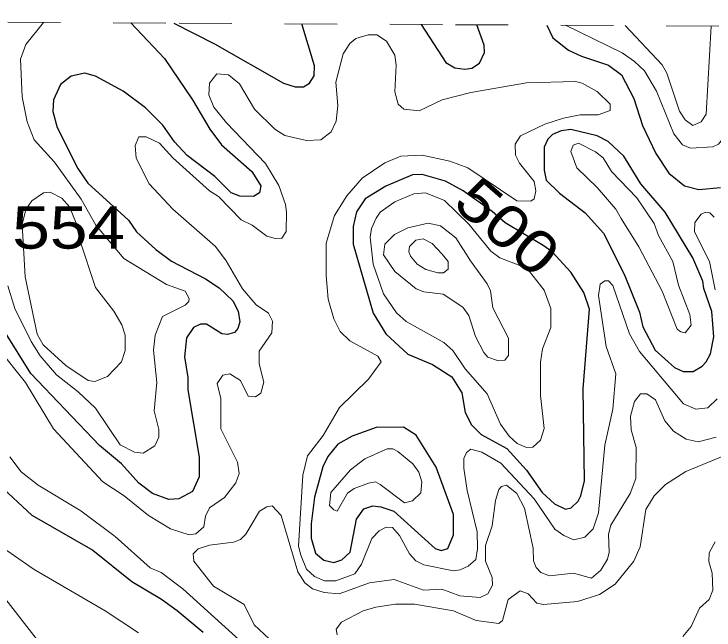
# Model space of a CAD drawing. Extents: x 577 to 602.9, y 7483.8 to 7511.6.
# Drawn here: x 585.755 to 587.083, y 7510.404 to 7511.573 of the extents above; entities that cross this region are included whole.
import ezdxf
from ezdxf.enums import TextEntityAlignment as Align

# ---------------------------------------------------------------- set-up
doc = ezdxf.new("R2010")
doc.units = 0
doc.header["$LTSCALE"] = 0.032
doc.linetypes.add('SHORT_DASHED', pattern=[2.7, 1.5, -1.2])
for name, color, linetype, lineweight in [('1', 7, 'Continuous', 25), ('2', 7, 'Continuous', 13), ('62', 7, 'SHORT_DASHED', 13)]:
    doc.layers.add(name, color=color, linetype=linetype, lineweight=lineweight)
doc.layers.add('61', color=7, linetype='Continuous')

msp = doc.modelspace()

# ---------------------------------------------------------------- linework, layer by layer
at = {"layer": '1'}
for points in [[(585.9767, 7511.556), (586.0406, 7511.4885), (586.0939, 7511.4098), (586.1265, 7511.3541), (586.1488, 7511.3247), (586.206, 7511.2738), (586.2235, 7511.2467), (586.2211, 7511.2332), (586.2092, 7511.2261), (586.1837, 7511.2269), (586.167, 7511.2332), (586.136, 7511.2642), (586.0836, 7511.304), (586.0597, 7511.3302), (586.0374, 7511.362), (586.0048, 7511.3946), (585.9619, 7511.4265), (585.9094, 7511.4551), (585.8895, 7511.4606), (585.8633, 7511.4551), (585.8434, 7511.4392), (585.8299, 7511.4098), (585.8283, 7511.3875), (585.837, 7511.3573), (585.876, 7511.2793), (585.8951, 7511.2515), (585.9722, 7511.1815), (585.9873, 7511.1593), (586.0239, 7511.1259), (586.0541, 7511.1036), (586.1185, 7511.0702), (586.144, 7511.0527), (586.1702, 7511.0281), (586.1806, 7511.009), (586.1837, 7510.9883), (586.1798, 7510.9756), (586.1734, 7510.9684), (586.1599, 7510.9645), (586.1496, 7510.966), (586.1201, 7510.9843), (586.109, 7510.9843), (586.0955, 7510.978), (586.082, 7510.9581), (586.0788, 7510.9223), (586.0851, 7510.8826), (586.0851, 7510.8595), (586.1066, 7510.7315), (586.1066, 7510.6941), (586.0939, 7510.6663), (586.0676, 7510.6527), (586.0486, 7510.6512), (586.0176, 7510.6623), (585.9921, 7510.6822), (585.9587, 7510.7187), (585.9174, 7510.7537), (585.787, 7510.8905), (585.7353, 7510.9724)], [(586.0583, 7511.5555), (586.1354, 7511.5159), (586.2663, 7511.4413), (586.2884, 7511.4346), (586.3045, 7511.4346), (586.3156, 7511.4417), (586.3246, 7511.4555), (586.3254, 7511.4745), (586.3014, 7511.5542)], [(586.5278, 7511.5529), (586.5744, 7511.481), (586.5916, 7511.4708), (586.6106, 7511.4682), (586.6239, 7511.47), (586.6385, 7511.4792), (586.6477, 7511.5), (586.6473, 7511.5137), (586.6332, 7511.5523)], [(586.7664, 7511.5516), (586.7775, 7511.5275), (586.8072, 7511.5044), (586.8318, 7511.4925), (586.8835, 7511.4758), (586.9081, 7511.4575), (586.9312, 7511.4121), (586.9479, 7511.3612), (586.9734, 7511.308), (586.998, 7511.2706), (587.0274, 7511.2467), (587.0545, 7511.2396), (587.0958, 7511.2436)], [(585.7257, 7510.6798), (585.7885, 7510.6217), (585.9046, 7510.5549), (585.9786, 7510.4953), (586.035, 7510.4619), (586.0645, 7510.4404), (586.1138, 7510.3991)]]:
    msp.add_lwpolyline(points, dxfattribs=at)
for points in [[(587.0625, 7511.0654), (587.0433, 7511.11), (586.9908, 7511.1966), (586.9447, 7511.2507), (586.9121, 7511.3032), (586.8827, 7511.331), (586.862, 7511.3414), (586.8119, 7511.3533), (586.7936, 7511.3509), (586.7769, 7511.3438), (586.7682, 7511.335), (586.761, 7511.3199), (586.761, 7511.2762), (586.765, 7511.2571), (586.7905, 7511.2324), (586.839, 7511.1951), (586.874, 7511.1569), (586.9129, 7511.079), (586.9423, 7511.0066), (586.9487, 7510.9788), (586.9718, 7510.935), (587.0083, 7510.9016), (587.025, 7510.8945), (587.0441, 7510.8945), (587.0608, 7510.904), (587.0688, 7510.9128), (587.0767, 7510.9279), (587.0831, 7510.9597), (587.0791, 7511.0082), (587.064, 7511.0519)], [(586.7595, 7511.1333), (586.6873, 7511.1765), (586.6625, 7511.1981), (586.6075, 7511.2369), (586.5742, 7511.2555), (586.5296, 7511.2682), (586.5114, 7511.2674), (586.4605, 7511.2459), (586.4215, 7511.2221), (586.4048, 7511.1974), (586.3984, 7511.1696), (586.3984, 7511.1362), (586.4366, 7511.005), (586.4605, 7510.966), (586.5026, 7510.9271), (586.5495, 7510.9072), (586.5861, 7510.8841), (586.6052, 7510.8539), (586.6115, 7510.8166), (586.6235, 7510.7927), (586.6418, 7510.7744), (586.6903, 7510.7482), (586.7276, 7510.7068), (586.7571, 7510.6647), (586.7809, 7510.6432), (586.8016, 7510.6329), (586.8127, 7510.6353), (586.8255, 7510.648), (586.831, 7510.6583), (586.8374, 7510.6869), (586.835, 7510.8611), (586.8469, 7511.0122), (586.8366, 7511.044), (586.8119, 7511.0829), (586.7761, 7511.1211)], [(586.5564, 7510.7127), (586.5185, 7510.7736), (586.4939, 7510.7887), (586.4422, 7510.7879), (586.3969, 7510.7712), (586.3698, 7510.7561), (586.3507, 7510.7331), (586.3412, 7510.7132), (586.3253, 7510.6559), (586.3189, 7510.605), (586.3189, 7510.578), (586.3269, 7510.5494), (586.3428, 7510.5359), (586.3619, 7510.5319), (586.377, 7510.5366), (586.3929, 7510.551), (586.4048, 7510.6138), (586.4191, 7510.6337), (586.4358, 7510.6392), (586.4509, 7510.6376), (586.4756, 7510.6289), (586.5543, 7510.5581), (586.5654, 7510.5541), (586.5782, 7510.5581), (586.5893, 7510.5844), (586.5893, 7510.6225)]]:
    msp.add_lwpolyline(points, close=True, dxfattribs=at)
at = {"layer": '2'}
for points in [[(585.7432, 7511.0567), (585.7567, 7511.0138), (585.7877, 7510.9509), (585.8044, 7510.9239), (585.8355, 7510.8881), (585.8768, 7510.8555), (585.9094, 7510.8245), (585.9563, 7510.7553), (585.9834, 7510.741), (586.0001, 7510.7394), (586.0223, 7510.7529), (586.0295, 7510.7696), (586.0295, 7510.7839), (586.0207, 7510.8197), (586.0263, 7510.873), (586.0199, 7510.935), (586.0231, 7510.9629), (586.0366, 7510.9986), (586.0796, 7511.0201), (586.0867, 7511.0273), (586.0875, 7511.0328), (586.0796, 7511.0464), (586.0446, 7511.0591), (585.9635, 7511.1084), (585.9102, 7511.172), (585.8824, 7511.2213), (585.8315, 7511.2913), (585.7933, 7511.3342), (585.7798, 7511.3684), (585.7703, 7511.4153), (585.7671, 7511.4869), (585.7774, 7511.5147), (585.8112, 7511.5569)], [(586.8016, 7511.5514), (586.9092, 7511.4993), (586.9328, 7511.4829), (586.9519, 7511.4646), (586.9741, 7511.4265), (587.0075, 7511.3453), (587.0234, 7511.3247), (587.0386, 7511.3183), (587.0815, 7511.3207), (587.0918, 7511.3255), (587.1046, 7511.3414), (587.1276, 7511.432), (587.13, 7511.4996), (587.117, 7511.5496)], [(587.0782, 7511.5498), (587.0688, 7511.3827), (587.0592, 7511.3684), (587.0433, 7511.3612), (587.029, 7511.3716), (587.0179, 7511.3883), (586.994, 7511.4606), (586.9853, 7511.4765), (586.9146, 7511.5507)], [(586.1376, 7511.1314), (586.0565, 7511.2022), (586.0112, 7511.2507), (585.9865, 7511.2992), (585.9849, 7511.3231), (585.9921, 7511.3398), (586.0056, 7511.3398), (586.0311, 7511.3278), (586.0565, 7511.3), (586.1257, 7511.2372), (586.1432, 7511.2261), (586.1861, 7511.1823), (586.2068, 7511.172), (586.2346, 7511.1513), (586.2505, 7511.1465), (586.2633, 7511.1473), (586.2712, 7511.1601), (586.272, 7511.1966), (586.2704, 7511.211), (586.2577, 7511.2475), (586.2322, 7511.2889), (586.1583, 7511.366), (586.1344, 7511.3962), (586.1249, 7511.4193), (586.1257, 7511.4416), (586.14, 7511.4591), (586.1623, 7511.4575), (586.1829, 7511.44), (586.2116, 7511.3923), (586.2497, 7511.3541), (586.2688, 7511.3422), (586.3102, 7511.3326), (586.3372, 7511.3342), (586.3571, 7511.3493), (586.3666, 7511.3692), (586.3698, 7511.3994), (586.3658, 7511.4432), (586.3794, 7511.4972), (586.3921, 7511.5171), (586.404, 7511.5266), (586.4271, 7511.533), (586.4438, 7511.533), (586.4621, 7511.5211), (586.478, 7511.4948), (586.4803, 7511.4758), (586.478, 7511.4249), (586.4843, 7511.4018), (586.4947, 7511.3923), (586.5241, 7511.3891), (586.5678, 7511.4098), (586.6219, 7511.4241), (586.7276, 7511.4424), (586.8207, 7511.4447), (586.8334, 7511.4416), (586.862, 7511.4257), (586.8867, 7511.4018), (586.8867, 7511.3899), (586.8636, 7511.3811), (586.8294, 7511.3811), (586.7976, 7511.3748), (586.7626, 7511.3636), (586.7165, 7511.3414), (586.7062, 7511.3255), (586.707, 7511.3048), (586.7141, 7511.2897), (586.742, 7511.2547), (586.7451, 7511.2372), (586.742, 7511.2221), (586.7356, 7511.2173), (586.7094, 7511.2181), (586.6163, 7511.2809), (586.5821, 7511.2937), (586.5296, 7511.3048), (586.4891, 7511.3032), (586.4589, 7511.2905), (586.4159, 7511.2611), (586.3865, 7511.2277), (586.3635, 7511.1903), (586.3476, 7511.1378), (586.3476, 7511.0766), (586.3515, 7511.0312), (586.3619, 7510.9939), (586.3738, 7510.97), (586.3921, 7510.9525), (586.4454, 7510.9231), (586.4517, 7510.9128), (586.4279, 7510.8794), (586.373, 7510.8261), (586.342, 7510.7728), (586.3118, 7510.7339), (586.303, 7510.6973), (586.2951, 7510.5629), (586.299, 7510.5454), (586.3102, 7510.5192), (586.3253, 7510.5048), (586.3444, 7510.4969), (586.3658, 7510.4969), (586.4016, 7510.5104), (586.4143, 7510.5287), (586.4342, 7510.5772), (586.4477, 7510.5915)], [(587.0855, 7511.0495), (587.0751, 7511.1028), (587.0465, 7511.1593), (587.0473, 7511.1768), (587.0592, 7511.1927), (587.068, 7511.1966), (587.0759, 7511.1951), (587.0839, 7511.1871)], [(585.7233, 7510.939), (585.7766, 7510.873), (585.8299, 7510.7855), (585.9237, 7510.6846), (585.9643, 7510.6583), (586.0104, 7510.6209), (586.0517, 7510.5955), (586.0875, 7510.5844), (586.1003, 7510.586), (586.1154, 7510.5995), (586.1185, 7510.6193), (586.1257, 7510.6353), (586.1543, 7510.6551), (586.1758, 7510.683), (586.1822, 7510.7005), (586.179, 7510.7219), (586.1472, 7510.7855), (586.1472, 7510.8428), (586.1408, 7510.8714), (586.1511, 7510.8873), (586.1647, 7510.8897), (586.1845, 7510.877), (586.1996, 7510.8476), (586.2132, 7510.846), (586.2235, 7510.8531), (586.2291, 7510.8738), (586.2203, 7510.9088), (586.2203, 7510.9326), (586.2442, 7510.9676), (586.2458, 7510.9899), (586.2378, 7511.005), (586.2148, 7511.0209), (586.1885, 7511.0511), (586.1575, 7511.1044), (586.1376, 7511.1314)], [(586.4477, 7510.5915), (586.4613, 7510.5987), (586.4732, 7510.5979), (586.4867, 7510.5828), (586.5058, 7510.5478), (586.5177, 7510.5351), (586.5328, 7510.5271), (586.5893, 7510.516), (586.602, 7510.5176), (586.6171, 7510.5247), (586.6314, 7510.5374), (586.6346, 7510.5573), (586.6338, 7510.5899), (586.6147, 7510.6686), (586.6084, 7510.7108), (586.6084, 7510.7291), (586.6139, 7510.7402), (586.6219, 7510.7466), (586.6426, 7510.741), (586.6791, 7510.7203), (586.742, 7510.6527), (586.7817, 7510.5947), (586.7984, 7510.5828), (586.8175, 7510.5748), (586.8382, 7510.5796), (586.8541, 7510.5955), (586.8644, 7510.6257), (586.8763, 7510.7545), (586.8915, 7510.8229), (586.897, 7510.8897), (586.8787, 7510.9414), (586.8644, 7511.0384), (586.8676, 7511.0599), (586.8763, 7511.0662), (586.8835, 7511.0662), (586.8915, 7511.0575), (586.9233, 7510.966), (586.9423, 7510.9319), (587.0258, 7510.8325), (587.0489, 7510.8229), (587.072, 7510.8253), (587.0894, 7510.842)], [(585.8013, 7510.3816), (585.7392, 7510.4611), (585.655, 7510.5486), (585.6144, 7510.6082), (585.5619, 7510.7092), (585.5301, 7510.7975), (585.5174, 7510.8523), (585.4776, 7510.9493), (585.4784, 7510.966), (585.4927, 7510.9764), (585.5031, 7510.9772), (585.5174, 7510.9684), (585.5389, 7510.9398), (585.5611, 7510.8921), (585.573, 7510.8547), (585.5897, 7510.8205), (585.616, 7510.7506), (585.6581, 7510.671), (585.7122, 7510.5836), (585.7416, 7510.5541), (585.7933, 7510.5184), (585.9277, 7510.4396), (585.9913, 7510.3983)], [(587.0879, 7510.7696), (587.0537, 7510.7609), (587.0306, 7510.7657), (587.0068, 7510.7808), (586.9901, 7510.8006), (586.9726, 7510.8404), (586.9559, 7510.8515), (586.9439, 7510.8515), (586.9328, 7510.8372), (586.9248, 7510.8094), (586.9264, 7510.7832), (586.936, 7510.7498), (586.9352, 7510.6909), (586.9241, 7510.6623), (586.8875, 7510.6026), (586.8835, 7510.5852), (586.8843, 7510.551), (586.8811, 7510.5382), (586.8684, 7510.5168), (586.8509, 7510.5017), (586.8167, 7510.5112), (586.7714, 7510.5064), (586.7547, 7510.5128), (586.7459, 7510.5223)], [(586.2156, 7510.3546), (586.0756, 7510.4818), (586.0343, 7510.5128), (586.0136, 7510.5215), (585.9468, 7510.5812), (585.8816, 7510.6297), (585.8005, 7510.6782), (585.7687, 7510.7036), (585.7472, 7510.7323)], [(587.1054, 7510.7354), (587.0298, 7510.7044), (586.9916, 7510.6798), (586.9702, 7510.6583), (586.9543, 7510.6321), (586.9431, 7510.5613), (586.9312, 7510.5343), (586.8962, 7510.4905), (586.866, 7510.4707), (586.8247, 7510.4579), (586.7602, 7510.4516), (586.7475, 7510.4547), (586.7308, 7510.4722), (586.7157, 7510.4778), (586.6927, 7510.4611), (586.6823, 7510.4213), (586.6752, 7510.4158), (586.6322, 7510.4213), (586.5893, 7510.4396), (586.5153, 7510.4524), (586.4788, 7510.4524), (586.4414, 7510.4468), (586.4175, 7510.4396), (586.3762, 7510.4182), (586.3666, 7510.4054), (586.3682, 7510.3943)], [(586.7459, 7510.5223), (586.7412, 7510.5351), (586.7404, 7510.5589), (586.7237, 7510.6345), (586.7094, 7510.6623), (586.6895, 7510.6782), (586.6799, 7510.6758), (586.6752, 7510.6702), (586.6688, 7510.6496), (586.6624, 7510.6011), (586.6497, 7510.5637), (586.6497, 7510.5343), (586.6624, 7510.5033), (586.6632, 7510.4889), (586.6545, 7510.4722), (586.6394, 7510.4651), (586.6012, 7510.4683), (586.567, 7510.481), (586.532, 7510.4794), (586.4764, 7510.4993), (586.4295, 7510.4929), (586.3722, 7510.4722), (586.3436, 7510.4746), (586.3213, 7510.4818), (586.307, 7510.4929), (586.2935, 7510.5136), (586.2617, 7510.6209), (586.245, 7510.6392), (586.2346, 7510.6376), (586.2211, 7510.6289), (586.1949, 7510.5852), (586.1845, 7510.5756), (586.1718, 7510.57), (586.1257, 7510.5645), (586.1042, 7510.5573), (586.0947, 7510.5478), (586.0963, 7510.5343), (586.1336, 7510.4866), (586.1917, 7510.4516), (586.2108, 7510.4134), (586.2585, 7510.3689)], [(587.0242, 7510.3911), (587.0401, 7510.4102), (587.0561, 7510.4452), (587.0743, 7510.4611), (587.0815, 7510.4794), (587.0799, 7510.5112), (587.0735, 7510.5335), (587.0743, 7510.5502), (587.0855, 7510.5708)]]:
    msp.add_lwpolyline(points, dxfattribs=at)
for points in [[(586.9074, 7511.1847), (586.9408, 7511.1306), (586.9853, 7511.0464), (587.0139, 7510.9748), (587.0203, 7510.9692), (587.029, 7510.9676), (587.0401, 7510.9819), (587.0378, 7511.0026), (587.0163, 7511.0583), (587.0052, 7511.1028), (586.9781, 7511.1521), (586.9702, 7511.1752), (586.9368, 7511.2237), (586.8891, 7511.2738), (586.8732, 7511.3), (586.8588, 7511.3112), (586.8262, 7511.3278), (586.8159, 7511.3239), (586.8119, 7511.3119), (586.8231, 7511.2809), (586.862, 7511.2436), (586.897, 7511.2022)], [(585.7703, 7511.1732), (585.7764, 7511.0739), (585.7989, 7510.9652), (585.81, 7510.9446), (585.853, 7510.9056), (585.8959, 7510.877), (585.9086, 7510.8754), (585.9325, 7510.8849), (585.9587, 7510.9128), (585.9659, 7510.9342), (585.9659, 7510.9629), (585.9595, 7510.9827), (585.9444, 7511.009), (585.9094, 7511.0535), (585.88, 7511.1434), (585.8728, 7511.176), (585.8601, 7511.207), (585.8458, 7511.2229), (585.8235, 7511.2348), (585.8108, 7511.2332), (585.7885, 7511.2181), (585.7774, 7511.2014)], [(586.7102, 7510.7577), (586.7276, 7510.7498), (586.7396, 7510.7506), (586.7539, 7510.7641), (586.761, 7510.7863), (586.7539, 7510.8484), (586.7539, 7510.912), (586.7579, 7510.9374), (586.7738, 7510.978), (586.7738, 7511.0138), (586.761, 7511.0487), (586.7332, 7511.0837), (586.7149, 7511.0957), (586.6768, 7511.11), (586.6601, 7511.1227), (586.6179, 7511.1736), (586.5718, 7511.2189), (586.536, 7511.2332), (586.5137, 7511.2316), (586.478, 7511.2165), (586.4501, 7511.1966), (586.4422, 7511.1855), (586.4334, 7511.1656), (586.431, 7511.1489), (586.4366, 7511.098), (586.4565, 7511.0416), (586.4811, 7511.0058), (586.4994, 7510.9891), (586.571, 7510.9493), (586.5877, 7510.9342), (586.6115, 7510.8992), (586.6529, 7510.8515), (586.6783, 7510.7943), (586.695, 7510.7712)], [(586.6211, 7511.1044), (586.6529, 7511.0607), (586.6593, 7511.0472), (586.664, 7511.0153), (586.6935, 7510.9573), (586.6935, 7510.9247), (586.6863, 7510.9159), (586.6728, 7510.9152), (586.6545, 7510.9215), (586.6465, 7510.9303), (586.6306, 7510.9605), (586.6179, 7511.0002), (586.6068, 7511.0161), (586.5694, 7511.0408), (586.5328, 7511.0456), (586.5185, 7511.0511), (586.478, 7511.0837), (586.4565, 7511.1155), (586.4589, 7511.1362), (586.4772, 7511.1545), (586.5026, 7511.1672), (586.5408, 7511.176), (586.5646, 7511.1704), (586.5933, 7511.1481)], [(586.5678, 7511.1171), (586.5789, 7511.1028), (586.5789, 7511.0885), (586.5702, 7511.0813), (586.5591, 7511.0813), (586.5368, 7511.0877), (586.5201, 7511.098), (586.5074, 7511.1132), (586.5042, 7511.1219), (586.5058, 7511.1314), (586.5177, 7511.1434), (586.5312, 7511.1458), (586.5487, 7511.137)], [(586.4207, 7510.7283), (586.4629, 7510.7474), (586.474, 7510.7474), (586.4835, 7510.7426), (586.5122, 7510.7187), (586.5233, 7510.7028), (586.5289, 7510.6846), (586.5273, 7510.6639), (586.5114, 7510.6488), (586.4962, 7510.6448), (586.4501, 7510.6798), (586.4408, 7510.6847), (586.4279, 7510.6822), (586.4008, 7510.6718), (586.3881, 7510.6631), (586.3682, 7510.6289), (586.3617, 7510.6314), (586.3539, 7510.64), (586.3563, 7510.6647), (586.3937, 7510.7076)]]:
    msp.add_lwpolyline(points, close=True, dxfattribs=at)
at = {"layer": '62'}
msp.add_lwpolyline([(582.9191, 7511.5728), (583.444, 7511.5699), (583.9688, 7511.5671), (584.4936, 7511.5642), (585.0185, 7511.5613), (585.5433, 7511.5584), (586.0681, 7511.5555), (586.5929, 7511.5525), (587.1178, 7511.5496), (587.6426, 7511.5466), (588.1675, 7511.5436), (588.6923, 7511.5406), (589.2171, 7511.5376), (589.742, 7511.5345), (590.2668, 7511.5314), (590.7916, 7511.5284), (591.3165, 7511.5252), (591.8413, 7511.5221), (592.3661, 7511.519), (592.891, 7511.5158), (593.4158, 7511.5127), (593.9407, 7511.5095)], dxfattribs=at)

# ---------------------------------------------------------------- texts
at = {"layer": '61', "width": 1.2}
msp.add_text('500', height=0.08, rotation=318.925, dxfattribs=at).set_placement((586.6653, 7511.1391), align=Align.CENTER)
msp.add_text('554', height=0.08, dxfattribs=at).set_placement((585.8587, 7511.1274), align=Align.CENTER)

doc.saveas('drawing.dxf')
